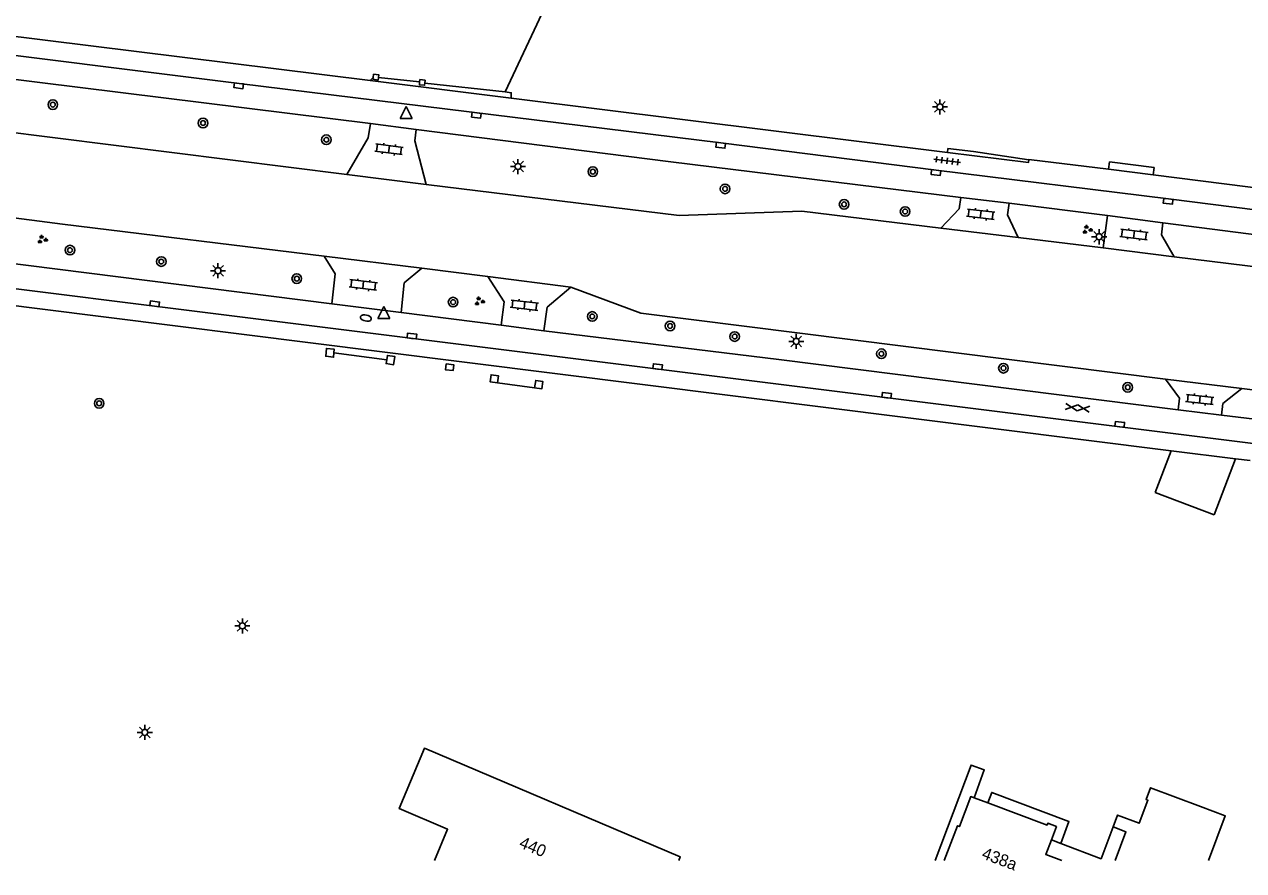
# Model space of a CAD drawing. Extents: x 131000 to 133014, y 396499 to 399001.
# Drawn here: x 131442 to 131543.3, y 396499.2 to 396569.5 of the extents above; entities that cross this region are included whole.
import ezdxf

# ---------------------------------------------------------------- set-up
doc = ezdxf.new("R2010")
doc.units = 0
for name, color, linetype in [('gg-afsc-erfafscheiding', 7, 'Continuous'), ('gg-afsc-hekwerk', 7, 'Continuous'), ('gg-afsc-muur', 7, 'Continuous'), ('gg-anno-huisnummerreeks BGT', 7, 'Continuous'), ('gg-bbg-hoofdgebouw', 7, 'Continuous'), ('gg-bbg-luifel en loopbrug', 7, 'Continuous'), ('gg-bbg-onder overbouw', 7, 'Continuous'), ('gg-bbg-pand overbouw', 7, 'Continuous'), ('gg-knt-verharding', 7, 'Continuous'), ('gt-grn-groengrens', 7, 'Continuous'), ('gt-symb-boom', 7, 'Continuous'), ('gt-symb-brandkraan', 7, 'Continuous'), ('gt-symb-gesloten verharding', 7, 'Continuous'), ('gt-symb-groenvak', 7, 'Continuous'), ('gt-symb-klinker verharding', 7, 'Continuous'), ('gt-symb-kolk', 7, 'Continuous'), ('gt-symb-lichtmast', 7, 'Continuous'), ('gt-symb-tegel verharding', 7, 'Continuous'), ('gt-symb-waterafsluiter', 7, 'Continuous')]:
    doc.layers.add(name, color=color, linetype=linetype)

# ---------------------------------------------------------------- blocks, each defined once
blk = doc.blocks.new('gt0-KL1')
at = {"layer": 'gt-symb-klinker verharding'}
for p, q in [((-1.15, 0.3), (1.15, 0.3)), ((-1, -0.3), (-1, 0.3)), ((-0.5, 0.3), (-0.5, 0.45)), ((0, -0.3), (0, 0.3)), ((0.5, 0.3), (0.5, 0.45)), ((1, -0.3), (1, 0.3)), ((-1.15, -0.3), (1.15, -0.3)), ((-0.5, -0.45), (-0.5, -0.3)), ((0.5, -0.45), (0.5, -0.3))]:
    blk.add_line(p, q, dxfattribs=at)
blk = doc.blocks.new('gt0-KOLK')
at = {"layer": 'gt-symb-kolk'}
blk.add_lwpolyline([(0, 0), (0.38, 0), (0.38, 0.4), (-0.38, 0.4), (-0.38, 0), (0, 0)], dxfattribs=at)
blk = doc.blocks.new('gt0-LMAST')
at = {"layer": 'gt-symb-lichtmast'}
for p, q in [((-0.18, 0.17), (-0.45, 0.44)), ((-0.01, 0.25), (-0.01, 0.62)), ((0.17, 0.17), (0.44, 0.44)), ((-0.26, 0), (-0.63, 0)), ((-0.18, -0.18), (-0.45, -0.45)), ((-0.01, -0.25), (-0.01, -0.63)), ((0.44, -0.45), (0.17, -0.18)), ((0.24, 0), (0.62, 0))]:
    blk.add_line(p, q, dxfattribs=at)
blk.add_circle((-0.01, 0), 0.25, dxfattribs=at)
blk = doc.blocks.new('gt0-GRVAK')
at = {"layer": 'gt-symb-groenvak'}
for p, q in [((-0.11, 0.19), (-0.23, 0.24)), ((-0.18, 0.15), (0.09, 0.15)), ((-0.09, 0.21), (-0.16, 0.32)), ((-0.05, 0.21), (-0.05, 0.39)), ((0, 0.21), (0.06, 0.32)), ((0.02, 0.19), (0.13, 0.24)), ((0.26, -0.05), (0.2, 0.06)), ((0.3, -0.05), (0.3, 0.13)), ((0.35, -0.05), (0.41, 0.06)), ((-0.24, -0.23), (-0.36, -0.18)), ((-0.32, -0.26), (-0.05, -0.26)), ((-0.23, -0.21), (-0.29, -0.09)), ((-0.18, -0.2), (-0.18, -0.02)), ((-0.14, -0.21), (-0.07, -0.09)), ((-0.12, -0.23), (0, -0.18)), ((0.24, -0.07), (0.12, -0.02)), ((0.17, -0.11), (0.44, -0.11)), ((0.37, -0.07), (0.49, -0.02))]:
    blk.add_line(p, q, dxfattribs=at)
blk = doc.blocks.new('gt0-BOOM')
at = {"layer": 'gt-symb-boom'}
for radius in [0.4, 0.2]:
    blk.add_circle((0, 0), radius, dxfattribs=at)
blk = doc.blocks.new('gt0-TEG1')
at = {"layer": 'gt-symb-tegel verharding'}
for p, q in [((-1.12, 0), (1.12, 0)), ((-0.9, -0.25), (-0.9, 0.25)), ((-0.45, -0.25), (-0.45, 0.25)), ((0, -0.25), (0, 0.25)), ((0.45, -0.25), (0.45, 0.25)), ((0.9, -0.25), (0.9, 0.25))]:
    blk.add_line(p, q, dxfattribs=at)
blk = doc.blocks.new('gt0-GESVH1')
at = {"layer": 'gt-symb-gesloten verharding'}
for p, q in [((-0.99, -0.26), (0.01, 0.24)), ((0.01, -0.26), (-0.99, 0.24)), ((0.01, 0.24), (1.01, -0.26)), ((1.01, 0.24), (0.01, -0.26))]:
    blk.add_line(p, q, dxfattribs=at)
blk = doc.blocks.new('gt0-WAFSL')
at = {"layer": 'gt-symb-waterafsluiter'}
for p, q in [((-0.5, -0.33), (0, 0.67)), ((0, 0.67), (0.5, -0.33)), ((0.5, -0.33), (-0.5, -0.33))]:
    blk.add_line(p, q, dxfattribs=at)
blk = doc.blocks.new('gt0-BR')
at = {"layer": 'gt-symb-brandkraan'}
for centre, radius, start, end in [((-0.24, 0), 0.206, 107.5669, 252.4331), ((0.6, -2.66), 3, 106.892, 107.5669), ((0, -0.69), 0.938, 73.108, 106.892), ((-0.6, -2.66), 3, 72.4331, 73.108), ((0.24, 0), 0.206, 287.567, 72.4331), ((0.6, 2.66), 3, 252.4331, 253.108), ((0, 0.69), 0.938, 253.108, 286.8921), ((-0.6, 2.66), 3, 286.8921, 287.567)]:
    blk.add_arc(centre, radius, start, end, dxfattribs=at)

msp = doc.modelspace()

# ---------------------------------------------------------------- linework, layer by layer
at = {"layer": 'gg-afsc-erfafscheiding'}
for p, q in [((131470.72, 396564.82), (131470.97, 396565.07)), ((131518.68, 396558.83), (131518.72, 396559.15))]:
    msp.add_line(p, q, dxfattribs=at)
at = {"layer": 'gg-afsc-hekwerk'}
for p, q in [((131471.41, 396565.07), (131474.83, 396564.7)), ((131475.25, 396564.6), (131481.94, 396563.86)), ((131532.14, 396558.05), (131535.86, 396557.58)), ((131472.09, 396541.61), (131467.71, 396542.19)), ((131484.38, 396539.28), (131481.29, 396539.7)), ((131540.86, 396528.73), (131535.95, 396530.59))]:
    msp.add_line(p, q, dxfattribs=at)
for points in [[(131481.94, 396563.86), (131482.44, 396563.8), (131482.44, 396563.35)], [(131518.72, 396559.15), (131520.84, 396558.91), (131525.45, 396558.21)]]:
    msp.add_lwpolyline(points, dxfattribs=at)
at = {"layer": 'gg-afsc-muur'}
for p, q in [((131525.45, 396558.24), (131532.06, 396557.44)), ((131532.06, 396557.44), (131532.14, 396558.05)), ((131535.78, 396556.97), (131535.86, 396557.58)), ((131535.78, 396556.97), (131581.69, 396551.17)), ((131542.63, 396533.38), (131540.86, 396528.73)), ((131543.85, 396533.25), (131542.63, 396533.38))]:
    msp.add_line(p, q, dxfattribs=at)
for points in [[(131471.41, 396565.07), (131471.39, 396564.85), (131470.94, 396564.91), (131470.97, 396565.07)], [(131471.41, 396565.07), (131471.44, 396565.27), (131471, 396565.33), (131470.97, 396565.07)], [(131474.83, 396564.7), (131474.81, 396564.44), (131475.24, 396564.42), (131475.25, 396564.6)], [(131475.25, 396564.6), (131475.28, 396564.84), (131474.85, 396564.89), (131474.83, 396564.7)], [(131467.71, 396542.19), (131467.68, 396541.82), (131467.02, 396541.9), (131467.08, 396542.56), (131467.73, 396542.48), (131467.71, 396542.19)], [(131472.09, 396541.61), (131472.15, 396541.97), (131472.77, 396541.88), (131472.66, 396541.2), (131472.04, 396541.3), (131472.09, 396541.61)], [(131477.02, 396541.26), (131476.98, 396540.77), (131477.62, 396540.72), (131477.66, 396541.2), (131477.02, 396541.26)], [(131481.29, 396539.7), (131481.37, 396540.28), (131480.76, 396540.36), (131480.68, 396539.78), (131481.29, 396539.7)], [(131484.38, 396539.28), (131484.98, 396539.19), (131485.07, 396539.8), (131484.47, 396539.89), (131484.38, 396539.28)]]:
    msp.add_lwpolyline(points, dxfattribs=at)
at = {"layer": 'gg-bbg-hoofdgebouw'}
msp.add_line((131522.04, 396504.8), (131520.9, 396505.22), dxfattribs=at)
for points in [[(131496.36, 396500), (131496.48, 396500.3), (131475.23, 396509.34), (131473.13, 396504.32), (131477.15, 396502.6), (131476.05, 396500)], [(131540.37, 396500), (131541.77, 396503.72), (131539.7, 396504.49), (131535.56, 396506.05), (131535.19, 396505.08), (131535.34, 396505.02), (131534.62, 396503.1), (131532.82, 396503.78), (131532.45, 396502.8)], [(131532.62, 396500), (131533.52, 396502.39), (131532.45, 396502.8)], [(131527.32, 396501.72), (131526.86, 396500.5), (131528.18, 396500)]]:
    msp.add_lwpolyline(points, dxfattribs=at)
at = {"layer": 'gg-bbg-luifel en loopbrug'}
msp.add_lwpolyline([(131528.1, 396501.42), (131531.45, 396500.15), (131532.45, 396502.8)], dxfattribs=at)
at = {"layer": 'gg-bbg-onder overbouw'}
for points in [[(131518.41, 396500), (131519.51, 396502.9), (131519.68, 396502.83), (131520.62, 396505.32), (131520.9, 396505.22)], [(131522.04, 396504.8), (131526.96, 396502.95), (131527.02, 396503.1), (131527.74, 396502.83), (131527.32, 396501.72)]]:
    msp.add_lwpolyline(points, dxfattribs=at)
at = {"layer": 'gg-bbg-pand overbouw'}
msp.add_line((131527.32, 396501.72), (131528.1, 396501.42), dxfattribs=at)
for points in [[(131520.9, 396505.22), (131521.74, 396507.55), (131520.65, 396507.94), (131517.66, 396500)], [(131522.04, 396504.8), (131522.37, 396505.66), (131528.78, 396503.25), (131528.1, 396501.42)]]:
    msp.add_lwpolyline(points, dxfattribs=at)
at = {"layer": 'gg-knt-verharding'}
for p, q in [((131434.12, 396569.36), (131470.72, 396564.82)), ((131470.74, 396561.23), (131433.68, 396565.83)), ((131470.72, 396564.82), (131482.44, 396563.35)), ((131482.44, 396563.35), (131518.68, 396558.83)), ((131468.79, 396557.01), (131428.77, 396562.03)), ((131474.54, 396560.74), (131470.74, 396561.23)), ((131525.45, 396558.21), (131525.45, 396558.24)), ((131532.06, 396557.44), (131535.78, 396556.97)), ((131475.36, 396556.18), (131468.79, 396557.01)), ((131523.82, 396554.61), (131519.8, 396555.08)), ((131523.82, 396554.61), (131531.98, 396553.59)), ((131531.62, 396550.9), (131531.98, 396553.59)), ((131531.98, 396553.59), (131536.59, 396552.98)), ((131524.56, 396551.77), (131518.13, 396552.55)), ((131531.62, 396550.9), (131524.56, 396551.77)), ((131467.54, 396546.25), (131431.81, 396550.76)), ((131475.02, 396549.21), (131466.89, 396550.21)), ((131537.53, 396550.17), (131531.62, 396550.9)), ((131480.5, 396548.53), (131475.02, 396549.21)), ((131480.5, 396548.53), (131487.39, 396547.64)), ((131473.28, 396545.53), (131467.54, 396546.25)), ((131473.28, 396545.53), (131481.61, 396544.48)), ((131485.15, 396544.01), (131481.61, 396544.48)), ((131537.27, 396534.05), (131471.48, 396542.3)), ((131536.8, 396539.99), (131543.14, 396539.22)), ((131558.62, 396537.28), (131543.14, 396539.22)), ((131541.45, 396537.02), (131537.86, 396537.46)), ((131559.58, 396534.77), (131541.45, 396537.02)), ((131535.95, 396530.59), (131537.27, 396534.05)), ((131542.63, 396533.38), (131537.27, 396534.05))]:
    msp.add_line(p, q, dxfattribs=at)
for points in [[(131581.27, 396549.45), (131555.18, 396552.68), (131537.05, 396554.97), (131517.75, 396557.36), (131499.86, 396559.63), (131459.82, 396564.57), (131433.92, 396567.81)], [(131468.79, 396557.01), (131470.56, 396560.04), (131470.74, 396561.23)], [(131475.36, 396556.18), (131474.44, 396559.8), (131474.54, 396560.74)], [(131474.54, 396560.74), (131495.71, 396558.05), (131519.8, 396555.08)], [(131518.68, 396558.83), (131525.42, 396557.99), (131525.45, 396558.21)], [(131518.13, 396552.55), (131506.6, 396553.97), (131496.4, 396553.61), (131475.36, 396556.18)], [(131466.89, 396550.21), (131445.14, 396552.88), (131427.9, 396555.11)], [(131518.13, 396552.55), (131519.65, 396554.14), (131519.8, 396555.08)], [(131524.56, 396551.77), (131523.68, 396553.64), (131523.82, 396554.61)], [(131537.53, 396550.17), (131536.46, 396551.98), (131536.59, 396552.98)], [(131536.59, 396552.98), (131556.85, 396550.39), (131579.53, 396547.65)], [(131467.54, 396546.25), (131467.82, 396548.74), (131466.89, 396550.21)], [(131579.2, 396544.78), (131569.36, 396546.26), (131537.53, 396550.17)], [(131473.28, 396545.53), (131473.53, 396548), (131475.02, 396549.21)], [(131582.87, 396529.8), (131576.66, 396530.59), (131452.79, 396546.06), (131431.56, 396548.73)], [(131481.61, 396544.48), (131481.84, 396546.42), (131480.5, 396548.53)], [(131471.48, 396542.3), (131443.27, 396545.85), (131431.39, 396547.33)], [(131485.15, 396544.01), (131485.42, 396545.97), (131487.39, 396547.64)], [(131487.39, 396547.64), (131493.22, 396545.49), (131536.8, 396539.99)], [(131537.86, 396537.46), (131504.67, 396541.62), (131485.15, 396544.01)], [(131536.8, 396539.99), (131537.96, 396538.41), (131537.86, 396537.46)], [(131541.45, 396537.02), (131541.56, 396537.97), (131543.14, 396539.22)]]:
    msp.add_lwpolyline(points, dxfattribs=at)
at = {"layer": 'gt-grn-groengrens'}
msp.add_line((131509.79, 396623.36), (131481.94, 396563.86), dxfattribs=at)

# ---------------------------------------------------------------- block references
at = {"layer": 'gt-symb-boom'}
for p in [(131444.35, 396562.81), (131456.83, 396561.28), (131467.08, 396559.89), (131489.22, 396557.24), (131510.1, 396554.52), (131515.17, 396553.93), (131445.77, 396550.72), (131453.36, 396549.77), (131464.62, 396548.35), (131477.61, 396546.4), (131489.17, 396545.21), (131495.64, 396544.42), (131501.01, 396543.54), (131513.2, 396542.11), (131523.34, 396540.91), (131533.67, 396539.32), (131448.2, 396537.99)]:
    msp.add_blockref('gt0-BOOM', p, dxfattribs=at)
at = {"layer": 'gt-symb-boom', "rotation": 84.20389934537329}
msp.add_blockref('gt0-BOOM', (131500.21, 396555.81), dxfattribs=at)
at = {"layer": 'gt-symb-brandkraan', "rotation": -10.837910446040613}
msp.add_blockref('gt0-BR', (131470.36, 396545.08), dxfattribs=at)
at = {"layer": 'gt-symb-gesloten verharding', "rotation": -6.719879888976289}
msp.add_blockref('gt0-GESVH1', (131529.48, 396537.63), dxfattribs=at)
at = {"layer": 'gt-symb-groenvak'}
for p in [(131530.29, 396552.42), (131443.46, 396551.6), (131479.78, 396546.47)]:
    msp.add_blockref('gt0-GRVAK', p, dxfattribs=at)
at = {"layer": 'gt-symb-klinker verharding'}
for p, rotation in [((131472.28, 396559.1), -7.409184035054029), ((131521.45, 396553.7), -6.890548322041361), ((131534.19, 396552.02), -6.890548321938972), ((131470.14, 396547.83), -6.890548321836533), ((131483.54, 396546.14), -6.890548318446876), ((131539.65, 396538.31), -6.200970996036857)]:
    msp.add_blockref('gt0-KL1', p, dxfattribs=dict(at, rotation=rotation))
at = {"layer": 'gt-symb-kolk'}
for p, rotation in [((131459.82, 396564.57), 172.87498364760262), ((131479.57, 396562.13), 172.9318599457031), ((131499.86, 396559.63), 172.9957407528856), ((131517.75, 396557.36), 172.7612734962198), ((131537.05, 396554.97), 172.93185994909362), ((131452.79, 396546.06), -7.181878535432), ((131474.16, 396543.39), -7.125016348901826), ((131494.58, 396540.84), -7.125016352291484), ((131513.61, 396538.46), -7.125016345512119), ((131532.98, 396536.05), -7.068140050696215)]:
    msp.add_blockref('gt0-KOLK', p, dxfattribs=dict(at, rotation=rotation))
at = {"layer": 'gt-symb-lichtmast'}
for p in [(131518.07, 396562.62), (131483.01, 396557.67), (131531.3, 396551.83), (131458.08, 396549.01), (131506.13, 396543.14), (131460.11, 396519.5), (131452, 396510.65)]:
    msp.add_blockref('gt0-LMAST', p, dxfattribs=at)
at = {"layer": 'gt-symb-tegel verharding', "rotation": -7.181878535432}
msp.add_blockref('gt0-TEG1', (131518.66, 396558.15), dxfattribs=at)
at = {"layer": 'gt-symb-waterafsluiter'}
for p in [(131473.72, 396561.98), (131471.85, 396545.36)]:
    msp.add_blockref('gt0-WAFSL', p, dxfattribs=at)

# ---------------------------------------------------------------- texts
at = {"layer": 'gg-anno-huisnummerreeks BGT'}
for s, rotation, p in [('440', 337, (131483.02, 396501.13)), ('438a', 339.4, (131521.46, 396500.21))]:
    msp.add_text(s, height=1, rotation=rotation, dxfattribs=at).set_placement(p)

doc.saveas('drawing.dxf')
